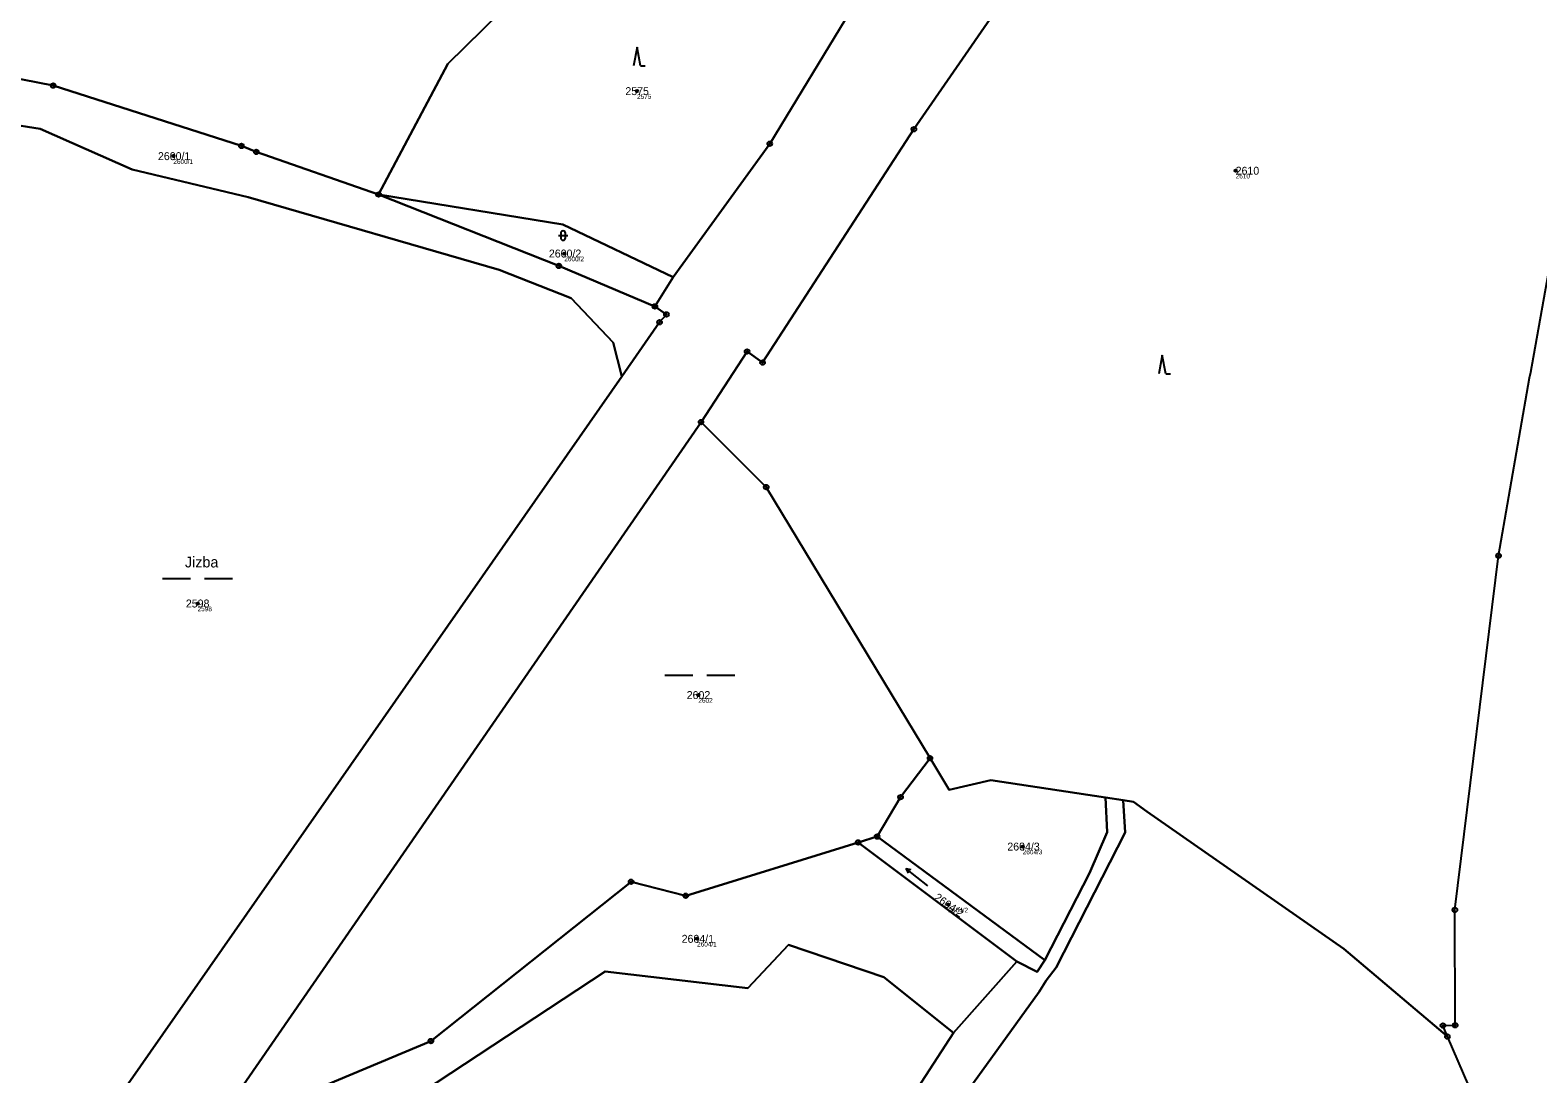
# Model space of a CAD drawing. Extents: x -761891 to -756141, y -1178507 to -1171885.
# Drawn here: x -759799.1 to -759475.6, y -1176263 to -1176039.1 of the extents above; entities that cross this region are included whole.
import ezdxf

# ---------------------------------------------------------------- set-up
doc = ezdxf.new("R2010")
doc.units = 0
for name, color, linetype in [('Definiční body', 7, 'Continuous'), ('Hranice parcel', 7, 'Continuous'), ('Parcelní čísla', 7, 'Continuous'), ('Polygon ku', 7, 'Continuous'), ('Polygon parcely', 7, 'Continuous'), ('Pop  PČ popisy', 7, 'Continuous'), ('Značky bodu BP', 7, 'Continuous'), ('Značky kultur', 7, 'Continuous')]:
    doc.layers.add(name, color=color, linetype=linetype)

msp = doc.modelspace()

# ---------------------------------------------------------------- linework, layer by layer
at = {"layer": 'Definiční body'}
for centre in [(-759668.9, -1176052.15), (-759768.41, -1176066.1), (-759540.45, -1176069.23), (-759684.51, -1176087), (-759763.21, -1176162.1), (-759655.74, -1176181.75), (-759586.15, -1176214.26), (-759602.09, -1176226.73), (-759656.02, -1176234.05)]:
    msp.add_circle(centre, 0.25, dxfattribs=at)
at = {"layer": 'Hranice parcel'}
for p, q in [((-759477.14, -1176112.43), (-759469.14, -1176067.99)), ((-759661.14, -1176092.07), (-759665.06, -1176098.36)), ((-759477.37, -1176113.69), (-759477.14, -1176112.43)), ((-759484.03, -1176151.84), (-759477.37, -1176113.69)), ((-759493.41, -1176227.85), (-759484.03, -1176151.84)), ((-759568.4, -1176203.74), (-759564.59, -1176204.32)), ((-759621.45, -1176213.36), (-759617.4, -1176212.11)), ((-759581.43, -1176238.62), (-759617.4, -1176212.11)), ((-759587.38, -1176238.94), (-759621.45, -1176213.36)), ((-759493.32, -1176252.6), (-759493.41, -1176227.85)), ((-759601.01, -1176254.25), (-759587.38, -1176238.94))]:
    msp.add_line(p, q, dxfattribs=at)
for points in [[(-759655.18, -1176123.17), (-759645.3, -1176108.02), (-759641.95, -1176110.4), (-759609.49, -1176060.32), (-759583.34, -1176022.38), (-759555.51, -1175981.46), (-759531.21, -1175944.09), (-759505.58, -1175899.24), (-759483.74, -1175861.06), (-759468.84, -1175805.79), (-759460.47, -1175775.32)], [(-759724.36, -1176074.33), (-759709.52, -1176046.31), (-759667.97, -1176005.44)], [(-759623.01, -1176034.88), (-759640.44, -1176063.43), (-759661.14, -1176092.07)], [(-759814.38, -1176046.99), (-759794.18, -1176050.97), (-759753.8, -1176063.91), (-759750.6, -1176065.19), (-759724.36, -1176074.33)], [(-759672.16, -1176113.37), (-759674.01, -1176106.12), (-759683.03, -1176096.6), (-759698.51, -1176090.48), (-759752.37, -1176074.92), (-759777.26, -1176068.95), (-759796.99, -1176060.22), (-759818.71, -1176056.82), (-759850.16, -1176060.19)], [(-759661.14, -1176092.07), (-759684.84, -1176080.74), (-759724.36, -1176074.33)], [(-759665.06, -1176098.36), (-759685.68, -1176089.67), (-759724.36, -1176074.33)], [(-759665.06, -1176098.36), (-759662.59, -1176100.07), (-759664.06, -1176101.76), (-759672.16, -1176113.37)], [(-759793.45, -1176287.21), (-759732.47, -1176199.81), (-759672.16, -1176113.37)], [(-759655.18, -1176123.17), (-759758.92, -1176273.47), (-759763.01, -1176278.96)], [(-759655.18, -1176123.17), (-759641.17, -1176137.12), (-759606.04, -1176195.29)], [(-759617.4, -1176212.11), (-759612.34, -1176203.66), (-759606.04, -1176195.29)], [(-759606.04, -1176195.29), (-759601.92, -1176202.11), (-759593.02, -1176199.99), (-759568.4, -1176203.74)], [(-759610.77, -1176284.51), (-759582.64, -1176245.41), (-759581.08, -1176243.01), (-759578.97, -1176240.19), (-759564.17, -1176211.23), (-759564.59, -1176204.32)], [(-759568.4, -1176203.74), (-759568.02, -1176211.18), (-759571.81, -1176219.94), (-759581.43, -1176238.62)], [(-759564.59, -1176204.32), (-759562.35, -1176204.66), (-759559.54, -1176206.71), (-759517.22, -1176236.17), (-759495.01, -1176255.05)], [(-759763.01, -1176278.96), (-759749.18, -1176275.62), (-759741.37, -1176267.82), (-759713.13, -1176256), (-759670.2, -1176221.81), (-759658.47, -1176224.8), (-759621.45, -1176213.36)], [(-759601.01, -1176254.25), (-759615.98, -1176242.27), (-759636.37, -1176235.38), (-759645.11, -1176244.62), (-759675.78, -1176241.05), (-759721.04, -1176270.9), (-759736.07, -1176288.16), (-759752.5, -1176318.11), (-759778.68, -1176310.83), (-759797.74, -1176317.15)], [(-759581.43, -1176238.62), (-759583.01, -1176241.14), (-759587.38, -1176238.94)], [(-759655.74, -1176352.47), (-759652.84, -1176345.67), (-759647.19, -1176330.51), (-759635.17, -1176306.95), (-759601.01, -1176254.25)], [(-759495.01, -1176255.05), (-759495.96, -1176252.67), (-759493.32, -1176252.6)], [(-759497.71, -1176319.06), (-759490.65, -1176302.13), (-759487.33, -1176286.84), (-759488.09, -1176270.86), (-759495.01, -1176255.05)]]:
    msp.add_lwpolyline(points, dxfattribs=at)
at = {"layer": 'Polygon ku'}
for points in [[(-759493.32, -1176252.6), (-759493.41, -1176227.85), (-759484.03, -1176151.84), (-759477.37, -1176113.69), (-759477.14, -1176112.43), (-759469.14, -1176067.99)], [(-759488.09, -1176270.86), (-759495.01, -1176255.05), (-759495.96, -1176252.67), (-759493.32, -1176252.6)]]:
    msp.add_lwpolyline(points, dxfattribs=at)
at = {"layer": 'Polygon parcely'}
for points in [[(-759499.79, -1175744.32), (-759501.98, -1175773.34), (-759502.31, -1175777.67), (-759502.75, -1175783.52), (-759504, -1175800.02), (-759516.31, -1175847.66), (-759531.08, -1175885.93), (-759554.12, -1175928.53), (-759578.18, -1175967.56), (-759605.19, -1176008.78), (-759623.01, -1176034.88), (-759640.44, -1176063.43), (-759661.14, -1176092.07), (-759665.06, -1176098.36), (-759662.59, -1176100.07), (-759664.06, -1176101.76), (-759672.16, -1176113.37), (-759732.47, -1176199.81), (-759793.45, -1176287.21)], [(-759758.92, -1176273.47), (-759655.18, -1176123.17), (-759645.3, -1176108.02), (-759641.95, -1176110.4), (-759609.49, -1176060.32), (-759583.34, -1176022.38), (-759555.51, -1175981.46), (-759531.21, -1175944.09), (-759505.58, -1175899.24), (-759483.74, -1175861.06), (-759468.84, -1175805.79)], [(-759583.34, -1176022.38), (-759609.49, -1176060.32), (-759641.95, -1176110.4), (-759645.3, -1176108.02), (-759655.18, -1176123.17), (-759641.17, -1176137.12), (-759606.04, -1176195.29), (-759601.92, -1176202.11), (-759593.02, -1176199.99), (-759568.4, -1176203.74), (-759564.59, -1176204.32), (-759562.35, -1176204.66), (-759559.54, -1176206.71), (-759517.22, -1176236.17), (-759495.01, -1176255.05), (-759495.96, -1176252.67), (-759493.32, -1176252.6), (-759493.41, -1176227.85), (-759484.03, -1176151.84), (-759477.37, -1176113.69), (-759477.14, -1176112.43), (-759469.14, -1176067.99)], [(-759793.45, -1176287.21), (-759732.47, -1176199.81), (-759672.16, -1176113.37), (-759674.01, -1176106.12), (-759683.03, -1176096.6), (-759698.51, -1176090.48), (-759752.37, -1176074.92), (-759777.26, -1176068.95), (-759796.99, -1176060.22), (-759818.71, -1176056.82), (-759850.16, -1176060.19), (-759858.19, -1176061.05), (-759866.59, -1176066.51), (-759860.54, -1176081.1), (-759827.51, -1176117.48), (-759818.47, -1176136.11), (-759812.5, -1176175.28), (-759822.93, -1176217.38), (-759855.89, -1176237.32), (-759943.02, -1176234.41), (-759944.24, -1176253.64), (-759943.67, -1176256.78), (-759943.07, -1176279.84)]]:
    msp.add_lwpolyline(points, dxfattribs=at)
for points in [[(-759750.6, -1176065.19), (-759724.36, -1176074.33), (-759709.52, -1176046.31), (-759667.97, -1176005.44), (-759666.09, -1176002.55), (-759660.74, -1175998.38), (-759641.25, -1175976.94), (-759616.04, -1175927.41), (-759616.68, -1175913.44), (-759619.21, -1175899.01), (-759626.47, -1175884.46), (-759642.48, -1175877.46), (-759669.89, -1175892.93), (-759792.04, -1175967.36), (-759826.71, -1175988.48), (-759842.83, -1175996), (-759816.31, -1175989.34), (-759801.84, -1176007.44), (-759800.53, -1176024.52), (-759830.32, -1176039.33), (-759814.38, -1176046.99), (-759794.18, -1176050.97), (-759753.8, -1176063.91)], [(-759667.97, -1176005.44), (-759709.52, -1176046.31), (-759724.36, -1176074.33), (-759684.84, -1176080.74), (-759661.14, -1176092.07), (-759640.44, -1176063.43), (-759623.01, -1176034.88), (-759632.18, -1176019.57), (-759620.96, -1175998.45), (-759614.19, -1175984.28), (-759591.21, -1175956.3), (-759589.88, -1175934.33), (-759599.02, -1175890.68), (-759616.82, -1175900.35), (-759613.04, -1175914.7), (-759610.38, -1175933.87), (-759645.08, -1175986.7), (-759664.29, -1176007.68)], [(-759685.68, -1176089.67), (-759724.36, -1176074.33), (-759750.6, -1176065.19), (-759753.8, -1176063.91), (-759794.18, -1176050.97), (-759814.38, -1176046.99), (-759815.69, -1176050.24), (-759849.99, -1176051.85), (-759861.2, -1176052.9), (-759850.16, -1176060.19), (-759818.71, -1176056.82), (-759796.99, -1176060.22), (-759777.26, -1176068.95), (-759752.37, -1176074.92), (-759698.51, -1176090.48), (-759683.03, -1176096.6), (-759674.01, -1176106.12), (-759672.16, -1176113.37), (-759664.06, -1176101.76), (-759662.59, -1176100.07), (-759665.06, -1176098.36)], [(-759684.84, -1176080.74), (-759724.36, -1176074.33), (-759685.68, -1176089.67), (-759665.06, -1176098.36), (-759661.14, -1176092.07)], [(-759621.45, -1176213.36), (-759617.4, -1176212.11), (-759612.34, -1176203.66), (-759606.04, -1176195.29), (-759641.17, -1176137.12), (-759655.18, -1176123.17), (-759758.92, -1176273.47), (-759763.01, -1176278.96), (-759749.18, -1176275.62), (-759741.37, -1176267.82), (-759713.13, -1176256), (-759670.2, -1176221.81), (-759658.47, -1176224.8)], [(-759606.04, -1176195.29), (-759612.34, -1176203.66), (-759617.4, -1176212.11), (-759581.43, -1176238.62), (-759571.81, -1176219.94), (-759568.02, -1176211.18), (-759568.4, -1176203.74), (-759593.02, -1176199.99), (-759601.92, -1176202.11)], [(-759655.74, -1176352.47), (-759652.72, -1176353.91), (-759654.08, -1176356.99), (-759650.18, -1176357.34), (-759640.18, -1176331.86), (-759627.25, -1176306.79), (-759610.77, -1176284.51), (-759582.64, -1176245.41), (-759581.08, -1176243.01), (-759578.97, -1176240.19), (-759564.17, -1176211.23), (-759564.59, -1176204.32), (-759568.4, -1176203.74), (-759568.02, -1176211.18), (-759571.81, -1176219.94), (-759581.43, -1176238.62), (-759583.01, -1176241.14), (-759587.38, -1176238.94), (-759601.01, -1176254.25), (-759635.17, -1176306.95), (-759647.19, -1176330.51), (-759652.84, -1176345.67)], [(-759490.65, -1176302.13), (-759487.33, -1176286.84), (-759488.09, -1176270.86), (-759495.01, -1176255.05), (-759517.22, -1176236.17), (-759559.54, -1176206.71), (-759562.35, -1176204.66), (-759564.59, -1176204.32), (-759564.17, -1176211.23), (-759578.97, -1176240.19), (-759581.08, -1176243.01), (-759582.64, -1176245.41), (-759610.77, -1176284.51), (-759582.98, -1176299.62), (-759580.9, -1176305.12), (-759551.9, -1176321.68), (-759548.95, -1176323.91), (-759519.85, -1176350.5), (-759514.52, -1176342.66), (-759497.71, -1176319.06)], [(-759617.4, -1176212.11), (-759621.45, -1176213.36), (-759587.38, -1176238.94), (-759583.01, -1176241.14), (-759581.43, -1176238.62)], [(-759601.01, -1176254.25), (-759587.38, -1176238.94), (-759621.45, -1176213.36), (-759658.47, -1176224.8), (-759670.2, -1176221.81), (-759713.13, -1176256), (-759741.37, -1176267.82), (-759749.18, -1176275.62), (-759763.01, -1176278.96), (-759774.73, -1176294.92), (-759797.74, -1176317.15), (-759778.68, -1176310.83), (-759752.5, -1176318.11), (-759736.07, -1176288.16), (-759721.04, -1176270.9), (-759675.78, -1176241.05), (-759645.11, -1176244.62), (-759636.37, -1176235.38), (-759615.98, -1176242.27)], [(-759655.74, -1176352.47), (-759652.84, -1176345.67), (-759647.19, -1176330.51), (-759635.17, -1176306.95), (-759601.01, -1176254.25), (-759615.98, -1176242.27), (-759636.37, -1176235.38), (-759645.11, -1176244.62), (-759675.78, -1176241.05), (-759721.04, -1176270.9), (-759736.07, -1176288.16), (-759752.5, -1176318.11), (-759778.68, -1176310.83), (-759797.74, -1176317.15), (-759810.52, -1176329.5), (-759829.36, -1176346.81), (-759813.21, -1176350.48), (-759767.54, -1176351.09), (-759741.25, -1176352.48), (-759664.68, -1176352.98)]]:
    msp.add_lwpolyline(points, close=True, dxfattribs=at)
at = {"layer": 'Značky bodu BP'}
for centre, radius in [((-759794.18, -1176050.97), 0.5), ((-759794.18, -1176050.97), 0.0303), ((-759609.49, -1176060.32), 0.5), ((-759609.49, -1176060.32), 0.0303), ((-759753.8, -1176063.91), 0.5), ((-759753.8, -1176063.91), 0.0303), ((-759640.44, -1176063.43), 0.5), ((-759640.44, -1176063.43), 0.0303), ((-759750.6, -1176065.19), 0.5), ((-759750.6, -1176065.19), 0.0303), ((-759724.36, -1176074.33), 0.5), ((-759724.36, -1176074.33), 0.0303), ((-759685.68, -1176089.67), 0.5), ((-759685.68, -1176089.67), 0.0303), ((-759665.06, -1176098.36), 0.5), ((-759665.06, -1176098.36), 0.0303), ((-759664.06, -1176101.76), 0.5), ((-759664.06, -1176101.76), 0.0303), ((-759662.59, -1176100.07), 0.5), ((-759662.59, -1176100.07), 0.0303), ((-759645.3, -1176108.02), 0.5), ((-759645.3, -1176108.02), 0.0303), ((-759641.95, -1176110.4), 0.5), ((-759641.95, -1176110.4), 0.0303), ((-759655.18, -1176123.17), 0.5), ((-759655.18, -1176123.17), 0.0303), ((-759641.17, -1176137.12), 0.5), ((-759641.17, -1176137.12), 0.0303), ((-759484.03, -1176151.84), 0.5), ((-759484.03, -1176151.84), 0.5), ((-759484.03, -1176151.84), 0.0303), ((-759484.03, -1176151.84), 0.0303), ((-759606.04, -1176195.29), 0.5), ((-759606.04, -1176195.29), 0.0303), ((-759612.34, -1176203.66), 0.5), ((-759612.34, -1176203.66), 0.0303), ((-759617.4, -1176212.11), 0.5), ((-759617.4, -1176212.11), 0.0303), ((-759621.45, -1176213.36), 0.5), ((-759621.45, -1176213.36), 0.0303), ((-759670.2, -1176221.81), 0.5), ((-759670.2, -1176221.81), 0.0303), ((-759658.47, -1176224.8), 0.5), ((-759658.47, -1176224.8), 0.0303), ((-759493.41, -1176227.85), 0.5), ((-759493.41, -1176227.85), 0.5), ((-759493.41, -1176227.85), 0.0303), ((-759493.41, -1176227.85), 0.0303), ((-759495.96, -1176252.67), 0.5), ((-759495.96, -1176252.67), 0.0303), ((-759495.01, -1176255.05), 0.5), ((-759493.32, -1176252.6), 0.5), ((-759493.32, -1176252.6), 0.5), ((-759493.32, -1176252.6), 0.0303), ((-759493.32, -1176252.6), 0.0303), ((-759713.13, -1176256), 0.5), ((-759713.13, -1176256), 0.0303), ((-759495.01, -1176255.05), 0.0303)]:
    msp.add_circle(centre, radius, dxfattribs=at)
at = {"layer": 'Značky kultur'}
for p, q in [((-759668.9, -1176042.75), (-759669.65, -1176046.75)), ((-759668.15, -1176046.75), (-759668.9, -1176042.75)), ((-759668.15, -1176046.75), (-759667.15, -1176046.75)), ((-759685.77, -1176083.14), (-759683.77, -1176083.14)), ((-759685.27, -1176082.64), (-759685.27, -1176083.64)), ((-759684.27, -1176083.64), (-759684.27, -1176082.64)), ((-759556.19, -1176108.78), (-759556.94, -1176112.78)), ((-759555.44, -1176112.78), (-759556.19, -1176108.78)), ((-759555.44, -1176112.78), (-759554.44, -1176112.78)), ((-759770.7, -1176156.7), (-759764.7, -1176156.7)), ((-759761.7, -1176156.7), (-759755.7, -1176156.7)), ((-759662.91, -1176177.48), (-759656.91, -1176177.48)), ((-759653.91, -1176177.48), (-759647.91, -1176177.48)), ((-759606.47, -1176222.69), (-759611.2, -1176219)), ((-759611.2, -1176219), (-759610.74, -1176219.99)), ((-759611.2, -1176219), (-759610.12, -1176219.2))]:
    msp.add_line(p, q, dxfattribs=at)
for centre, start, end in [((-759684.77, -1176082.64), 0, 180), ((-759684.77, -1176083.64), 180, 359.9879)]:
    msp.add_arc(centre, 0.5, start, end, dxfattribs=at)

# ---------------------------------------------------------------- texts
at = {"layer": 'Definiční body'}
for s, p in [('2575', (-759668.9, -1176053.81)), ('2600/1', (-759768.41, -1176067.76)), ('2610', (-759540.45, -1176070.89)), ('2600/2', (-759684.51, -1176088.66)), ('2598', (-759763.21, -1176163.76)), ('2602', (-759655.74, -1176183.41)), ('2604/3', (-759586.15, -1176215.92)), ('2604/2', (-759602.09, -1176228.39)), ('2604/1', (-759656.02, -1176235.71))]:
    msp.add_text(s, height=1, dxfattribs=at).set_placement(p)
at = {"layer": 'Parcelní čísla'}
for s, p in [('2575', (-759671.41, -1176053)), ('2600/1', (-759771.71, -1176066.95)), ('2610', (-759540.45, -1176070.08)), ('2600/2', (-759687.82, -1176087.85)), ('2598', (-759765.72, -1176162.95)), ('2602', (-759658.25, -1176182.6)), ('2604/3', (-759589.45, -1176215.11)), ('2604/1', (-759659.33, -1176234.9))]:
    msp.add_text(s, height=1.7, dxfattribs=at).set_placement(p)
msp.add_text('2604/2', height=1.7, rotation=325, dxfattribs=at).set_placement((-759605.29, -1176225.53))
at = {"layer": 'Pop  PČ popisy'}
msp.add_text('Jizba', height=2.3, dxfattribs=at).set_placement((-759765.92, -1176154.36))

doc.saveas('drawing.dxf')
